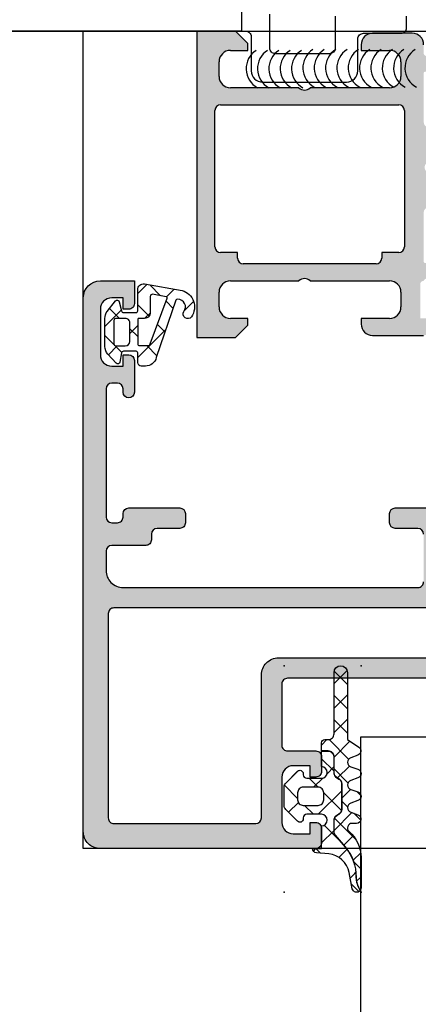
# Model space of a CAD drawing. Header units: millimetres. Extents: x 373037 to 682063, y 76092 to 274210.
# Tile 391 of 552: x 681514 to 681549, y 255953 to 256040. Entities that reach past the tile are written whole.
import ezdxf

# ---------------------------------------------------------------- set-up
doc = ezdxf.new("R2010")
doc.units = ezdxf.units.MM
doc.header["$LTSCALE"] = 100
doc.layers.add('PUDORYS', color=253, linetype='CONTINUOUS')

msp = doc.modelspace()

# ---------------------------------------------------------------- hatches: boundary and pattern name
at = {"layer": 'PUDORYS', "true_color": 0x939598}
h = msp.add_hatch(color=252, dxfattribs=at)
edge = h.paths.add_edge_path()
edge.add_arc((681549.576, 256034.965), 0.12, 90, 180, ccw=False)
edge.add_line((681549.576, 256035.085), (681552.336, 256035.085))
edge.add_arc((681552.336, 256035.385), 0.3, 270, 360)
edge.add_line((681552.636, 256035.385), (681552.636, 256036.365))
edge.add_arc((681552.336, 256036.365), 0.3, 0, 90)
edge.add_line((681552.336, 256036.665), (681550.456, 256036.665))
edge.add_arc((681550.189, 256036.744), 0.279, 268.83713, 343.57541, ccw=False)
edge.add_line((681550.183, 256036.465), (681549.73, 256036.465))
edge.add_arc((681549.724, 256036.744), 0.279, 196.41988, 271.16459, ccw=False)
edge.add_line((681549.456, 256036.665), (681549.456, 256037.465))
edge.add_arc((681548.456, 256037.465), 1, 0, 90)
edge.add_line((681548.456, 256038.465), (681544.956, 256038.465))
edge.add_arc((681544.956, 256037.465), 1, 90.00114, 179.99886)
edge.add_line((681543.956, 256037.465), (681543.956, 256036.965))
edge.add_line((681543.956, 256036.965), (681546.456, 256036.965))
edge.add_arc((681546.456, 256035.965), 1, 0.0026, 89.9974, ccw=False)
edge.add_line((681547.456, 256035.965), (681547.456, 256034.665))
edge.add_arc((681546.456, 256034.665), 1, 270.00301, 359.99699, ccw=False)
edge.add_line((681546.456, 256033.665), (681539.456, 256033.665))
edge.add_arc((681538.956, 256034.19), 0.725, 226.40382, 313.59618, ccw=False)
edge.add_line((681538.456, 256033.665), (681532.422, 256033.665))
edge.add_arc((681532.422, 256034.665), 1, 180.00301, 269.99699, ccw=False)
edge.add_line((681531.422, 256034.665), (681531.422, 256035.965))
edge.add_arc((681532.422, 256035.965), 1, 90.0026, 179.9974, ccw=False)
edge.add_line((681532.422, 256036.965), (681533.956, 256036.965))
edge.add_line((681533.956, 256036.965), (681533.956, 256037.565))
edge.add_line((681533.956, 256037.565), (681532.856, 256038.665))
edge.add_line((681532.856, 256038.665), (681529.456, 256038.665))
edge.add_line((681529.456, 256038.665), (681529.456, 256011.665))
edge.add_line((681529.456, 256011.665), (681532.856, 256011.665))
edge.add_line((681532.856, 256011.665), (681533.956, 256012.765))
edge.add_line((681533.956, 256012.765), (681533.956, 256013.365))
edge.add_line((681533.956, 256013.365), (681532.422, 256013.365))
edge.add_arc((681532.422, 256014.365), 1, 180.0026, 269.9974, ccw=False)
edge.add_line((681531.422, 256014.365), (681531.422, 256015.665))
edge.add_arc((681532.422, 256015.665), 1, 90.00301, 179.99699, ccw=False)
edge.add_line((681532.422, 256016.665), (681538.456, 256016.665))
edge.add_arc((681538.956, 256016.14), 0.725, 46.40382, 133.59618, ccw=False)
edge.add_line((681539.456, 256016.665), (681546.456, 256016.665))
edge.add_arc((681546.456, 256015.665), 1, 0.00301, 89.99699, ccw=False)
edge.add_line((681547.456, 256015.665), (681547.456, 256014.365))
edge.add_arc((681546.456, 256014.365), 1, 270.0026, 359.9974, ccw=False)
edge.add_line((681546.456, 256013.365), (681543.956, 256013.365))
edge.add_line((681543.956, 256013.365), (681543.956, 256012.865))
edge.add_arc((681544.956, 256012.865), 1, 180.00114, 269.99886)
edge.add_line((681544.956, 256011.865), (681549.456, 256011.865))
edge.add_arc((681549.456, 256012.365), 0.5, 269.99882, 360.00118)
edge.add_line((681549.956, 256012.365), (681549.956, 256013.365))
edge.add_line((681549.956, 256013.365), (681549.156, 256013.365))
edge.add_line((681549.156, 256013.365), (681549.156, 256016.365))
edge.add_arc((681549.456, 256016.365), 0.3, 89.99949, 180.00051, ccw=False)
edge.add_arc((681549.724, 256016.586), 0.279, 88.83541, 163.58012, ccw=False)
edge.add_line((681549.73, 256016.865), (681550.183, 256016.865))
edge.add_arc((681550.189, 256016.586), 0.279, 16.42459, 91.16287, ccw=False)
edge.add_line((681550.456, 256016.665), (681552.336, 256016.665))
edge.add_arc((681552.336, 256016.965), 0.3, 270, 360)
edge.add_line((681552.636, 256016.965), (681552.636, 256017.945))
edge.add_arc((681552.336, 256017.945), 0.3, 0, 90)
edge.add_line((681552.336, 256018.245), (681549.576, 256018.245))
edge.add_arc((681549.576, 256018.365), 0.12, 180, 270, ccw=False)
edge.add_line((681549.456, 256018.365), (681549.456, 256022.665))
edge.add_arc((681549.956, 256022.665), 0.5, 90, 180, ccw=False)
edge.add_line((681549.956, 256023.165), (681550.656, 256023.165))
edge.add_line((681550.656, 256023.165), (681553.049, 256021.784))
edge.add_arc((681553.118, 256021.903), 0.138, 240, 367.70244)
edge.add_arc((681548.277, 256021.456), 5, 5.34923, 71.2906)
edge.add_arc((681550.041, 256026.665), 0.5, 108.7094, 251.2906, ccw=False)
edge.add_arc((681548.277, 256031.874), 5, 288.7094, 354.65077)
edge.add_arc((681553.118, 256031.427), 0.138, -7.70244, 120)
edge.add_line((681553.049, 256031.546), (681550.656, 256030.165))
edge.add_line((681550.656, 256030.165), (681549.956, 256030.165))
edge.add_arc((681549.956, 256030.665), 0.5, 180, 270, ccw=False)
edge.add_line((681549.456, 256030.665), (681549.456, 256034.965))
edge = h.paths.add_edge_path(flags=16)
edge.add_arc((681531.556, 256019.665), 0.5, 180, 270, ccw=False)
edge.add_line((681531.056, 256019.665), (681531.056, 256031.665))
edge.add_arc((681531.556, 256031.665), 0.5, 90, 180, ccw=False)
edge.add_line((681531.556, 256032.165), (681547.256, 256032.165))
edge.add_arc((681547.256, 256031.665), 0.5, 0, 90, ccw=False)
edge.add_line((681547.756, 256031.665), (681547.756, 256019.665))
edge.add_arc((681547.256, 256019.665), 0.5, 270, 360, ccw=False)
edge.add_line((681547.256, 256019.165), (681545.756, 256019.165))
edge.add_line((681545.756, 256019.165), (681545.756, 256018.665))
edge.add_arc((681545.256, 256018.665), 0.5, 270, 360, ccw=False)
edge.add_line((681545.256, 256018.165), (681533.556, 256018.165))
edge.add_arc((681533.556, 256018.665), 0.5, 180, 270, ccw=False)
edge.add_line((681533.056, 256018.665), (681533.056, 256019.165))
edge.add_line((681533.056, 256019.165), (681531.556, 256019.165))
h = msp.add_hatch(color=252, dxfattribs=at)
edge = h.paths.add_edge_path(flags=16)
edge.add_ellipse((681522.156, 255987.365), major_axis=(-0.5, 0), ratio=1, start_angle=-90.00298, end_angle=0.00298)
edge.add_line((681521.656, 255987.365), (681521.656, 255969.365))
edge.add_ellipse((681522.156, 255969.365), major_axis=(-0.5, 0), ratio=1, start_angle=-0.00298, end_angle=90.00298)
edge.add_line((681522.156, 255968.865), (681534.656, 255968.865))
edge.add_ellipse((681534.656, 255969.365), major_axis=(-0.5, 0), ratio=1, start_angle=90.0025, end_angle=179.9975)
edge.add_line((681535.156, 255969.365), (681535.156, 255981.968))
edge.add_ellipse((681536.656, 255981.968), major_axis=(-1.5, 0), ratio=1, start_angle=-90.00004, end_angle=0.00004, ccw=False)
edge.add_line((681536.656, 255983.468), (681549.656, 255983.468))
edge.add_ellipse((681549.656, 255983.968), major_axis=(-0.5, 0), ratio=1, start_angle=89.99996, end_angle=180.00004)
edge.add_line((681550.156, 255983.968), (681550.156, 255987.365))
edge.add_ellipse((681549.656, 255987.365), major_axis=(-0.5, 0), ratio=1, start_angle=179.99996, end_angle=270.00004)
edge.add_line((681549.656, 255987.865), (681522.156, 255987.865))
edge = h.paths.add_edge_path()
edge.add_line((681520.956, 256016.665), (681523.956, 256016.665))
edge.add_line((681523.956, 256016.665), (681523.956, 256014.665))
edge.add_arc((681523.456, 256014.665), 0.5, -90.00298, 0.00298, ccw=False)
edge.add_line((681523.456, 256014.165), (681522.956, 256014.165))
edge.add_line((681522.956, 256014.165), (681522.956, 256015.165))
edge.add_line((681522.956, 256015.165), (681521.956, 256015.165))
edge.add_arc((681521.956, 256014.165), 1, 90.00367, 179.99633)
edge.add_line((681520.956, 256014.165), (681520.956, 256010.165))
edge.add_arc((681521.956, 256010.165), 1, 180.00172, 269.99828)
edge.add_line((681521.956, 256009.165), (681522.956, 256009.165))
edge.add_line((681522.956, 256009.165), (681522.956, 256010.165))
edge.add_line((681522.956, 256010.165), (681523.456, 256010.165))
edge.add_arc((681523.456, 256009.665), 0.5, 0.00064, 89.99936, ccw=False)
edge.add_line((681523.956, 256009.665), (681523.956, 256006.865))
edge.add_arc((681523.456, 256006.865), 0.5, 180, 360, ccw=False)
edge.add_line((681522.956, 256006.865), (681522.956, 256007.165))
edge.add_arc((681522.456, 256007.165), 0.5, 0.00123, 89.99877)
edge.add_line((681522.456, 256007.665), (681521.956, 256007.665))
edge.add_arc((681521.956, 256007.165), 0.5, 90.00778, 179.99222)
edge.add_line((681521.456, 256007.165), (681521.456, 255995.865))
edge.add_arc((681521.956, 255995.865), 0.5, 180.0025, 269.9975)
edge.add_line((681521.956, 255995.365), (681522.456, 255995.365))
edge.add_arc((681522.456, 255995.865), 0.5, 269.99282, 360.00718)
edge.add_line((681522.956, 255995.865), (681522.956, 255996.165))
edge.add_arc((681523.456, 255996.165), 0.5, 90.0072, 179.9928, ccw=False)
edge.add_line((681523.456, 255996.665), (681527.956, 255996.665))
edge.add_arc((681527.956, 255996.165), 0.5, 0.00064, 89.99936, ccw=False)
edge.add_line((681528.456, 255996.165), (681528.456, 255995.365))
edge.add_arc((681527.956, 255995.365), 0.5, -90.00298, 0.00298, ccw=False)
edge.add_line((681527.956, 255994.865), (681525.956, 255994.865))
edge.add_arc((681525.956, 255994.365), 0.5, 90.00778, 179.99222)
edge.add_line((681525.456, 255994.365), (681525.456, 255993.865))
edge.add_arc((681524.956, 255993.865), 0.5, -90.00718, 0.00718, ccw=False)
edge.add_line((681524.956, 255993.365), (681521.956, 255993.365))
edge.add_arc((681521.956, 255992.865), 0.5, 90.00631, 179.99369)
edge.add_line((681521.456, 255992.865), (681521.456, 255991.165))
edge.add_arc((681522.956, 255991.165), 1.5, 179.99878, 270.00122)
edge.add_line((681522.956, 255989.665), (681548.956, 255989.665))
edge.add_arc((681548.956, 255990.165), 0.5, 269.99761, 360.00239)
edge.add_line((681549.456, 255990.165), (681549.456, 255994.365))
edge.add_arc((681548.956, 255994.365), 0.5, 0.00064, 89.99936)
edge.add_line((681548.956, 255994.865), (681546.956, 255994.865))
edge.add_arc((681546.956, 255995.365), 0.5, 180.0025, 269.9975, ccw=False)
edge.add_line((681546.456, 255995.365), (681546.456, 255996.165))
edge.add_arc((681546.956, 255996.165), 0.5, 90.00602, 179.99398, ccw=False)
edge.add_line((681546.956, 255996.665), (681551.956, 255996.665))
edge.add_line((681551.956, 255996.665), (681552.714, 255996.448))
edge.add_arc((681552.797, 255996.736), 0.3, 253.99998, 322.09519)
edge.add_arc((681553.27, 255996.367), 0.3, 90.00003, 142.09528, ccw=False)
edge.add_line((681553.27, 255996.667), (681555.334, 255996.667))
edge.add_arc((681555.334, 255996.267), 0.4, -21.97377, 90.00007, ccw=False)
edge.add_line((681555.705, 255996.118), (681554.889, 255994.095))
edge.add_arc((681554.704, 255994.169), 0.2, 245.85891, 338.02609, ccw=False)
edge.add_line((681554.622, 255993.987), (681552.238, 255995.055))
edge.add_arc((681552.156, 255994.873), 0.2, 65.85897, 180.8199)
edge.add_line((681551.956, 255994.87), (681551.956, 255983.566))
edge.add_arc((681552.148, 255983.557), 0.192, 177.47778, 271.04445)
edge.add_line((681552.151, 255983.366), (681552.572, 255983.366))
edge.add_line((681552.572, 255983.366), (681555.037, 255984.797))
edge.add_arc((681555.188, 255984.538), 0.3, 15.99997, 120.1792, ccw=False)
edge.add_line((681555.477, 255984.621), (681555.905, 255983.129))
edge.add_line((681555.905, 255983.129), (681556.403, 255982.265))
edge.add_arc((681556.057, 255982.065), 0.4, -89.99997, 29.99999, ccw=False)
edge.add_line((681556.057, 255981.665), (681551.949, 255981.666))
edge.add_line((681551.949, 255981.666), (681537.457, 255981.668))
edge.add_arc((681537.456, 255981.168), 0.5, 89.97959, 180.00002)
edge.add_line((681536.956, 255981.168), (681536.956, 255975.765))
edge.add_arc((681537.456, 255975.765), 0.5, 179.99996, 270.00004)
edge.add_line((681537.456, 255975.265), (681539.956, 255975.265))
edge.add_arc((681539.956, 255974.765), 0.5, -0.00004, 90.00004, ccw=False)
edge.add_line((681540.456, 255974.765), (681540.456, 255973.465))
edge.add_arc((681539.956, 255973.465), 0.5, -90.00239, 0.00239, ccw=False)
edge.add_line((681539.956, 255972.965), (681539.456, 255972.965))
edge.add_line((681539.456, 255972.965), (681539.456, 255973.965))
edge.add_line((681539.456, 255973.965), (681537.956, 255973.965))
edge.add_arc((681537.956, 255972.965), 1, 90.00182, 179.99818)
edge.add_line((681536.956, 255972.965), (681536.956, 255968.965))
edge.add_arc((681537.956, 255968.965), 1, 180.00397, 269.99603)
edge.add_line((681537.956, 255967.965), (681539.456, 255967.965))
edge.add_line((681539.456, 255967.965), (681539.456, 255968.965))
edge.add_line((681539.456, 255968.965), (681539.956, 255968.965))
edge.add_arc((681539.956, 255968.465), 0.5, -0.00298, 90.00298, ccw=False)
edge.add_line((681540.456, 255968.465), (681540.456, 255967.165))
edge.add_arc((681539.956, 255967.165), 0.5, 270.00064, 359.99936, ccw=False)
edge.add_line((681539.956, 255966.665), (681520.956, 255966.665))
edge.add_arc((681520.956, 255968.165), 1.5, 179.99888, 270.00112, ccw=False)
edge.add_line((681519.456, 255968.165), (681519.456, 256015.165))
edge.add_arc((681520.956, 256015.165), 1.5, 90.0023, 179.9977, ccw=False)
h = msp.add_hatch(dxfattribs=at)
h.set_pattern_fill('ANSI37', color=252, scale=0.625, angle=90, style=0)
h.set_pattern_definition([(135, (679960.6383, 248348.1544), (-1.403165, -1.403165), []), (225, (679960.6383, 248348.1544), (1.403165, -1.403165), [])])
edge = h.paths.add_edge_path(flags=16)
edge.add_ellipse((681524.859, 256013.863), major_axis=(-0.498, 0), ratio=1, start_angle=89.80742, end_angle=180.25472, ccw=False)
edge.add_line((681524.857, 256013.365), (681524.356, 256013.365))
edge.add_ellipse((681524.356, 256013.265), major_axis=(-0.1, 0), ratio=1, start_angle=-90.00817, end_angle=0.00874)
edge.add_line((681524.256, 256013.265), (681524.256, 256011.065))
edge.add_ellipse((681524.356, 256011.065), major_axis=(-0.1, 0), ratio=1, start_angle=0.00152, end_angle=89.99848)
edge.add_line((681524.356, 256010.965), (681525.168, 256010.965))
edge.add_ellipse((681525.168, 256011.165), major_axis=(-0.2, 0), ratio=1, start_angle=90.00243, end_angle=164.31138)
edge.add_line((681525.361, 256011.11), (681526.848, 256015.129))
edge.add_ellipse((681526.754, 256015.163), major_axis=(-0.1, 0), ratio=1, start_angle=159.68782, end_angle=259.67772)
edge.add_line((681526.772, 256015.262), (681525.563, 256015.482))
edge.add_ellipse((681525.556, 256015.282), major_axis=(-0.2, 0), ratio=1, start_angle=-91.86497, end_angle=0.00104)
edge.add_line((681525.356, 256015.282), (681525.356, 256013.865))
edge = h.paths.add_edge_path(flags=16)
edge.add_ellipse((681522.356, 256013.165), major_axis=(-0.2, 0), ratio=1, start_angle=-90.00024, end_angle=0.00024)
edge.add_line((681522.156, 256013.165), (681522.156, 256011.131))
edge.add_ellipse((681522.356, 256011.131), major_axis=(-0.2, 0), ratio=1, start_angle=-0.00135, end_angle=90.00049)
edge.add_line((681522.356, 256010.931), (681523.156, 256010.931))
edge.add_ellipse((681523.156, 256011.331), major_axis=(-0.4, 0), ratio=1, start_angle=90.00126, end_angle=179.99802)
edge.add_line((681523.556, 256011.331), (681523.556, 256012.965))
edge.add_ellipse((681523.156, 256012.965), major_axis=(-0.4, 0), ratio=1, start_angle=179.99956, end_angle=270.00101)
edge.add_line((681523.156, 256013.365), (681522.356, 256013.365))
edge = h.paths.add_edge_path()
edge.add_arc((681522.433, 256014.765), 0.2, 15.00152, 139.99768, ccw=False)
edge.add_line((681522.626, 256014.817), (681522.817, 256014.013))
edge.add_arc((681523.01, 256014.065), 0.2, 195.00286, 269.99725)
edge.add_line((681523.01, 256013.865), (681524.106, 256013.865))
edge.add_arc((681524.106, 256014.015), 0.15, 269.99604, 360.00396)
edge.add_line((681524.256, 256014.015), (681524.256, 256015.898))
edge.add_arc((681524.756, 256015.898), 0.5, 80.06643, 180.00022, ccw=False)
edge.add_line((681524.843, 256016.39), (681528.162, 256015.809))
edge.add_arc((681527.756, 256014.365), 1.5, -35.08755, 74.29308, ccw=False)
edge.add_arc((681528.656, 256013.733), 0.4, 144.912, 324.912, ccw=False)
edge.add_arc((681527.775, 256014.367), 0.686, 323.85881, 449.51564)
edge.add_arc((681527.761, 256014.904), 0.15, 82.50392, 160.98385)
edge.add_line((681527.619, 256014.953), (681525.891, 256009.907))
edge.add_arc((681524.925, 256010.165), 1, 269.99943, 345.04109, ccw=False)
edge.add_line((681524.925, 256009.165), (681524.556, 256009.165))
edge.add_arc((681524.556, 256009.465), 0.3, 180.00319, 269.99604, ccw=False)
edge.add_line((681524.256, 256009.465), (681524.256, 256010.315))
edge.add_arc((681524.106, 256010.315), 0.15, 359.99507, 450.00493)
edge.add_line((681524.106, 256010.465), (681523.01, 256010.465))
edge.add_arc((681523.01, 256010.265), 0.2, 90.00261, 164.99763)
edge.add_line((681522.817, 256010.317), (681522.688, 256009.513))
edge.add_arc((681522.494, 256009.565), 0.2, 224.99256, 345.01021, ccw=False)
edge.add_line((681522.353, 256009.424), (681521.626, 256010.2))
edge.add_arc((681522.356, 256010.883), 1, 179.99997, 223.11854, ccw=False)
edge.add_line((681521.356, 256010.883), (681521.356, 256013.362))
edge.add_arc((681522.356, 256013.362), 1, 142.17221, 179.99994, ccw=False)
edge.add_line((681521.566, 256013.975), (681522.28, 256014.894))
h = msp.add_hatch(dxfattribs=at)
h.set_pattern_fill('ANSI37', color=252, scale=0.48, angle=180, style=0)
h.set_pattern_definition([(225, (681539.9563, 255966.665), (1.07763, -1.07763), []), (315, (681539.9563, 255966.665), (1.07763, 1.07763), [])])
edge = h.paths.add_edge_path()
edge.add_line((681543.04, 255973.879), (681543.647, 255973.652))
edge.add_arc((681543.546, 255973.275), 0.39, 284.92937, 435.07063, ccw=False)
edge.add_line((681543.647, 255972.898), (681543.04, 255972.671))
edge.add_arc((681543.146, 255972.275), 0.41, 105.06763, 254.93237)
edge.add_line((681543.04, 255971.879), (681543.647, 255971.652))
edge.add_arc((681543.546, 255971.275), 0.39, 284.92916, 435.07084, ccw=False)
edge.add_line((681543.647, 255970.898), (681543.04, 255970.671))
edge.add_arc((681543.146, 255970.275), 0.41, 105.06743, 254.93258)
edge.add_line((681543.04, 255969.879), (681543.647, 255969.652))
edge.add_arc((681543.546, 255969.275), 0.39, 270, 435.07068, ccw=False)
edge.add_line((681543.546, 255968.885), (681543.146, 255968.885))
edge.add_arc((681543.146, 255968.475), 0.41, 90, 229.68006)
edge.add_arc((681540.946, 255965.883), 2.99, 359.99867, 409.68006, ccw=False)
edge.add_line((681543.936, 255965.883), (681543.936, 255963.211))
edge.add_arc((681543.546, 255963.21), 0.39, 324.35943, 360.08193, ccw=False)
edge.add_line((681543.863, 255962.983), (681543.734, 255963.241))
edge.add_arc((681545.512, 255964.134), 1.99, 179.38113, 206.65479, ccw=False)
edge.add_arc((681539.509, 255964.199), 4.014, 359.38113, 400.64118)
edge.add_line((681542.554, 255966.813), (681541.674, 255967.839))
edge.add_arc((681542.042, 255968.156), 0.486, 180, 220.64118, ccw=False)
edge.add_line((681541.556, 255968.156), (681541.556, 255969.153))
edge.add_arc((681542.046, 255969.153), 0.49, 120, 180, ccw=False)
edge.add_line((681541.801, 255969.578), (681542.001, 255969.693))
edge.add_arc((681541.746, 255970.135), 0.51, 300, 360)
edge.add_line((681542.256, 255970.135), (681542.256, 255972.372))
edge.add_arc((681541.746, 255972.372), 0.51, 0, 60)
edge.add_line((681542.001, 255972.814), (681541.801, 255972.929))
edge.add_arc((681542.046, 255973.353), 0.49, 180, 240, ccw=False)
edge.add_line((681541.556, 255973.353), (681541.556, 255974.753))
edge.add_arc((681541.046, 255974.753), 0.51, 0, 90)
edge.add_line((681541.046, 255975.263), (681540.456, 255975.263))
edge.add_line((681540.456, 255975.263), (681540.456, 255975.975))
edge.add_arc((681540.746, 255975.975), 0.29, 90, 179.99992, ccw=False)
edge.add_line((681540.746, 255976.265), (681541.046, 255976.265))
edge.add_arc((681541.046, 255976.775), 0.51, 269.9796, 360.02429)
edge.add_line((681541.556, 255976.775), (681541.556, 255982.175))
edge.add_arc((681542.146, 255982.175), 0.59, 0, 179.99968, ccw=False)
edge.add_line((681542.736, 255982.175), (681542.736, 255976.27))
edge.add_line((681542.736, 255976.27), (681543.741, 255975.613))
edge.add_arc((681543.546, 255975.275), 0.39, 284.92976, 420.04058, ccw=False)
edge.add_line((681543.647, 255974.898), (681543.04, 255974.671))
edge.add_arc((681543.146, 255974.275), 0.41, 105.06763, 254.93237)
h = msp.add_hatch(dxfattribs=at)
h.set_pattern_fill('ANSI37', color=252, scale=0.625, angle=180, style=0)
h.set_pattern_definition([(225, (681539.9563, 255966.665), (1.40317, -1.40317), []), (315, (681539.9563, 255966.665), (1.40317, 1.40317), [])])
edge = h.paths.add_edge_path()
edge.add_arc((681538.546, 255973.275), 0.29, 0.00051, 135.00244, ccw=False)
edge.add_line((681538.836, 255973.275), (681538.836, 255973.175))
edge.add_arc((681539.146, 255973.175), 0.31, 180, 270)
edge.add_line((681539.146, 255972.865), (681540.446, 255972.865))
edge.add_arc((681540.446, 255973.375), 0.51, 270, 448.87648)
edge.add_line((681540.456, 255973.885), (681540.456, 255975.243))
edge.add_line((681540.456, 255975.243), (681541.046, 255975.243))
edge.add_arc((681541.046, 255974.753), 0.49, 0, 90, ccw=False)
edge.add_line((681541.536, 255974.753), (681541.536, 255973.353))
edge.add_arc((681542.046, 255973.353), 0.51, 180, 240)
edge.add_line((681541.791, 255972.912), (681541.991, 255972.796))
edge.add_arc((681541.746, 255972.372), 0.49, 0, 60, ccw=False)
edge.add_line((681542.236, 255972.372), (681542.236, 255970.135))
edge.add_arc((681541.746, 255970.135), 0.49, 300, 360, ccw=False)
edge.add_line((681541.991, 255969.711), (681541.791, 255969.595))
edge.add_arc((681542.046, 255969.153), 0.51, 120, 180)
edge.add_line((681541.536, 255969.153), (681541.536, 255968.156))
edge.add_arc((681542.042, 255968.156), 0.506, 180, 220.64118)
edge.add_line((681541.658, 255967.826), (681542.539, 255966.8))
edge.add_arc((681539.509, 255964.199), 3.994, 359.38113, 400.64118, ccw=False)
edge.add_arc((681545.512, 255964.134), 2.01, 179.38113, 206.65479)
edge.add_line((681543.716, 255963.232), (681543.85, 255962.965))
edge.add_arc((681543.546, 255963.21), 0.39, 191.01056, 321.08797, ccw=False)
edge.add_line((681543.163, 255963.136), (681542.884, 255964.574))
edge.add_arc((681540.911, 255964.19), 2.01, 11.0025, 85.00475)
edge.add_line((681541.086, 255966.193), (681540.013, 255966.286))
edge.add_arc((681540.046, 255966.675), 0.39, 181.46987, 265.084, ccw=False)
edge.add_line((681539.656, 255966.665), (681540.456, 255966.665))
edge.add_line((681540.456, 255966.665), (681540.456, 255968.665))
edge.add_arc((681540.446, 255969.175), 0.51, 271.12352, 450)
edge.add_line((681540.446, 255969.685), (681539.146, 255969.685))
edge.add_arc((681539.146, 255969.375), 0.31, 90, 180)
edge.add_line((681538.836, 255969.375), (681538.836, 255969.275))
edge.add_arc((681538.546, 255969.275), 0.29, 225.00331, 359.99443, ccw=False)
edge.add_line((681538.341, 255969.07), (681537.3, 255970.11))
edge.add_arc((681537.646, 255970.457), 0.49, 180, 225.02016, ccw=False)
edge.add_line((681537.156, 255970.457), (681537.156, 255972.093))
edge.add_arc((681537.646, 255972.093), 0.49, 134.9723, 180, ccw=False)
edge.add_line((681537.3, 255972.44), (681538.341, 255973.48))
edge = h.paths.add_edge_path()
edge.add_arc((681540.146, 255971.575), 0.5, 0, 90)
edge.add_line((681540.146, 255972.075), (681538.846, 255972.075))
edge.add_arc((681538.846, 255971.575), 0.5, 89.99786, 180.00214)
edge.add_line((681538.346, 255971.575), (681538.346, 255970.975))
edge.add_arc((681538.846, 255970.975), 0.5, 179.99786, 270.00214)
edge.add_line((681538.846, 255970.475), (681540.146, 255970.475))
edge.add_arc((681540.146, 255970.975), 0.5, 270, 360)
edge.add_line((681540.646, 255970.975), (681540.646, 255971.575))

# ---------------------------------------------------------------- linework, layer by layer
at = {"layer": 'PUDORYS', "color": 252, "true_color": 0x939598}
for p, q in [((681532.856, 256038.665), (681529.456, 256038.665)), ((681529.456, 256038.665), (681529.456, 256011.665)), ((681533.956, 256037.565), (681532.856, 256038.665)), ((681548.456, 256038.465), (681544.956, 256038.465)), ((681533.956, 256036.965), (681533.956, 256037.565)), ((681543.956, 256037.465), (681543.956, 256036.965)), ((681532.422, 256036.965), (681533.956, 256036.965)), ((681543.956, 256036.965), (681546.456, 256036.965)), ((681531.422, 256034.665), (681531.422, 256035.965)), ((681547.456, 256035.965), (681547.456, 256034.665)), ((681538.456, 256033.665), (681532.422, 256033.665)), ((681546.456, 256033.665), (681539.456, 256033.665)), ((681531.556, 256032.165), (681547.256, 256032.165)), ((681531.056, 256019.665), (681531.056, 256031.665)), ((681547.756, 256031.665), (681547.756, 256019.665)), ((681533.056, 256019.165), (681531.556, 256019.165)), ((681533.056, 256018.665), (681533.056, 256019.165)), ((681547.256, 256019.165), (681545.756, 256019.165)), ((681545.756, 256019.165), (681545.756, 256018.665)), ((681545.256, 256018.165), (681533.556, 256018.165)), ((681532.422, 256016.665), (681538.456, 256016.665)), ((681539.456, 256016.665), (681546.456, 256016.665)), ((681531.422, 256014.365), (681531.422, 256015.665)), ((681547.456, 256015.665), (681547.456, 256014.365)), ((681533.956, 256013.365), (681532.422, 256013.365)), ((681533.956, 256012.765), (681533.956, 256013.365)), ((681546.456, 256013.365), (681543.956, 256013.365)), ((681543.956, 256013.365), (681543.956, 256012.865)), ((681532.856, 256011.665), (681533.956, 256012.765)), ((681529.456, 256011.665), (681532.856, 256011.665)), ((681544.956, 256011.865), (681549.456, 256011.865))]:
    msp.add_line(p, q, dxfattribs=at)
at = {"layer": 'PUDORYS', "color": 252, "ltscale": 15, "true_color": 0x939598}
for points in [[(681414.72, 256057.165), (681533.39, 256057.165), (681533.39, 256038.665), (681414.72, 256038.665)], [(681519.456, 256038.665), (681604.456, 256038.665), (681604.456, 255966.665), (681519.456, 255966.665)], [(681543.892, 255507.829), (681587.892, 255507.829), (681587.892, 255976.49), (681543.892, 255976.49)]]:
    msp.add_lwpolyline(points, close=True, dxfattribs=at)
at = {"layer": 'PUDORYS', "color": 252, "true_color": 0x939598}
for points in [[(681414.72, 256056.665), (681414.72, 256039.165, 0.414214), (681415.22, 256038.665), (681533.756, 256038.665, -0.414214), (681534.256, 256038.165), (681534.256, 256035.165, 0.414214), (681535.256, 256034.165), (681542.656, 256034.165, 0.414214), (681543.656, 256035.165), (681543.656, 256037.965, -0.414214), (681544.156, 256038.465), (681547.456, 256038.465, 0.414214), (681547.956, 256038.965), (681547.956, 256039.965, 0.414214)], [(681541.656, 256039.965), (681541.656, 256037.165, -0.414214), (681541.156, 256036.665), (681536.39, 256036.665, -0.414214), (681535.89, 256037.165), (681535.89, 256040.165, 0.414214)], [(681551.949, 255981.666), (681537.457, 255981.668), (681537.457, 255981.668, 0.414318), (681536.956, 255981.168), (681536.956, 255975.765), (681536.956, 255975.765, 0.414214), (681537.456, 255975.265), (681539.956, 255975.265), (681539.956, 255975.265, -0.414214), (681540.456, 255974.765), (681540.456, 255973.465), (681540.456, 255973.465, -0.414238), (681539.956, 255972.965), (681539.456, 255972.965), (681539.456, 255973.965), (681537.956, 255973.965), (681537.956, 255973.965, 0.414195), (681536.956, 255972.965), (681536.956, 255968.965), (681536.956, 255968.965, 0.414173), (681537.956, 255967.965), (681539.456, 255967.965), (681539.456, 255968.965), (681539.956, 255968.965), (681539.956, 255968.965, -0.414244), (681540.456, 255968.465), (681540.456, 255967.165), (681540.456, 255967.165, -0.414207), (681539.956, 255966.665), (681520.956, 255966.665), (681520.956, 255966.665, -0.414225), (681519.456, 255968.165), (681519.456, 256015.165), (681519.456, 256015.165, -0.41419), (681520.956, 256016.665), (681520.956, 256016.665), (681523.956, 256016.665), (681523.956, 256014.665), (681523.956, 256014.665, -0.414244), (681523.456, 256014.165), (681522.956, 256014.165), (681522.956, 256015.165), (681521.956, 256015.165), (681521.956, 256015.165, 0.414176), (681520.956, 256014.165), (681520.956, 256010.165), (681520.956, 256010.165, 0.414196), (681521.956, 256009.165), (681522.956, 256009.165), (681522.956, 256010.165), (681523.456, 256010.165), (681523.456, 256010.165, -0.414207), (681523.956, 256009.665), (681523.956, 256006.865), (681523.956, 256006.865, -1), (681522.956, 256006.865), (681522.956, 256007.165), (681522.956, 256007.165, 0.414201), (681522.456, 256007.665), (681521.956, 256007.665), (681521.956, 256007.665, 0.414134), (681521.456, 256007.165), (681521.456, 255995.865), (681521.456, 255995.865, 0.414188), (681521.956, 255995.365), (681522.456, 255995.365), (681522.456, 255995.365, 0.414287), (681522.956, 255995.865), (681522.956, 255996.165), (681522.956, 255996.165, -0.41414), (681523.456, 255996.665), (681527.956, 255996.665), (681527.956, 255996.665, -0.414207), (681528.456, 255996.165), (681528.456, 255995.365), (681528.456, 255995.365, -0.414244), (681527.956, 255994.865), (681525.956, 255994.865), (681525.956, 255994.865, 0.414134), (681525.456, 255994.365), (681525.456, 255993.865), (681525.456, 255993.865, -0.414287), (681524.956, 255993.365), (681521.956, 255993.365), (681521.956, 255993.365, 0.414149), (681521.456, 255992.865), (681521.456, 255991.165), (681521.456, 255991.165, 0.414226), (681522.956, 255989.665), (681548.956, 255989.665), (681548.956, 255989.665, 0.414238), (681549.456, 255990.165)], [(681549.456, 255994.365, 0.414207), (681548.956, 255994.865), (681546.956, 255994.865), (681546.956, 255994.865, -0.414188), (681546.456, 255995.365), (681546.456, 255996.165), (681546.456, 255996.165, -0.414152), (681546.956, 255996.665), (681551.956, 255996.665)]]:
    msp.add_lwpolyline(points, format="xyb", dxfattribs=at)
for points in [[(681522.28, 256014.894, -0.606792), (681522.626, 256014.817), (681522.817, 256014.013), (681522.817, 256014.013, 0.339427), (681523.01, 256013.865), (681524.106, 256013.865), (681524.106, 256013.865, 0.414254), (681524.256, 256014.015), (681524.256, 256015.898), (681524.256, 256015.898, -0.465956), (681524.843, 256016.39), (681528.162, 256015.809), (681528.162, 256015.809, -0.517137), (681528.984, 256013.503, -1), (681528.329, 256013.963, 0.610743), (681527.781, 256015.053, 0.356477), (681527.619, 256014.953), (681525.891, 256009.907), (681525.891, 256009.907, -0.339657), (681524.925, 256009.165), (681524.556, 256009.165), (681524.556, 256009.165, -0.414177), (681524.256, 256009.465), (681524.256, 256010.315), (681524.256, 256010.315, 0.414264), (681524.106, 256010.465), (681523.01, 256010.465), (681523.01, 256010.465, 0.33943), (681522.817, 256010.317), (681522.688, 256009.513), (681522.688, 256009.513, -0.577453), (681522.353, 256009.424), (681521.626, 256010.2), (681521.626, 256010.2, -0.190392), (681521.356, 256010.883), (681521.356, 256013.362), (681521.356, 256013.362, -0.16657), (681521.566, 256013.975), (681522.28, 256014.894)], [(681543.04, 255973.879), (681543.647, 255973.652, -0.768307), (681543.647, 255972.898), (681543.04, 255972.671, 0.76639), (681543.04, 255971.879), (681543.647, 255971.652, -0.76831), (681543.647, 255970.898), (681543.04, 255970.671, 0.766393), (681543.04, 255969.879), (681543.647, 255969.652, -0.877522), (681543.546, 255968.885), (681543.146, 255968.885, 0.698129), (681542.881, 255968.162, -0.220237), (681543.936, 255965.883), (681543.936, 255963.211, -0.157143), (681543.863, 255962.983), (681543.734, 255963.241, -0.119569), (681543.522, 255964.156, 0.182001), (681542.554, 255966.813), (681541.674, 255967.839, -0.179213), (681541.556, 255968.156), (681541.556, 255969.153, -0.267949), (681541.801, 255969.578), (681542.001, 255969.693, 0.267949), (681542.256, 255970.135), (681542.256, 255972.372, 0.267949), (681542.001, 255972.814), (681541.801, 255972.929, -0.267949), (681541.556, 255973.353), (681541.556, 255974.753, 0.414214), (681541.046, 255975.263), (681540.456, 255975.263), (681540.456, 255975.975, -0.414213), (681540.746, 255976.265), (681541.046, 255976.265, 0.414442), (681541.556, 255976.775), (681541.556, 255982.175, -0.999997), (681542.736, 255982.175), (681542.736, 255976.27), (681543.741, 255975.613, -0.668878), (681543.647, 255974.898), (681543.04, 255974.671, 0.76639), (681543.04, 255973.879)], [(681538.341, 255973.48, -0.668191), (681538.836, 255973.275), (681538.836, 255973.175, 0.414214), (681539.146, 255972.865), (681540.446, 255972.865, 0.990243), (681540.456, 255973.885), (681540.456, 255975.243), (681541.046, 255975.243, -0.414214), (681541.536, 255974.753), (681541.536, 255973.353, 0.267949), (681541.791, 255972.912), (681541.991, 255972.796, -0.267949), (681542.236, 255972.372), (681542.236, 255970.135, -0.267949), (681541.991, 255969.711), (681541.791, 255969.595, 0.267949), (681541.536, 255969.153), (681541.536, 255968.156, 0.179213), (681541.658, 255967.826), (681542.539, 255966.8, -0.182001), (681543.502, 255964.156, 0.119569), (681543.716, 255963.232), (681543.85, 255962.965, -0.637545), (681543.163, 255963.136), (681542.884, 255964.574, 0.334606), (681541.086, 255966.193), (681540.013, 255966.286, -0.381933), (681539.656, 255966.665), (681540.456, 255966.665), (681540.456, 255968.665, 0.990243), (681540.446, 255969.685), (681539.146, 255969.685, 0.414214), (681538.836, 255969.375), (681538.836, 255969.275, -0.668123), (681538.341, 255969.07), (681537.3, 255970.11, -0.199004), (681537.156, 255970.457), (681537.156, 255972.093, -0.199038), (681537.3, 255972.44), (681538.341, 255973.48)], [(681540.646, 255971.575, 0.414214), (681540.146, 255972.075), (681538.846, 255972.075, 0.414235), (681538.346, 255971.575), (681538.346, 255970.975, 0.414235), (681538.846, 255970.475), (681540.146, 255970.475, 0.414214), (681540.646, 255970.975), (681540.646, 255971.575)]]:
    msp.add_lwpolyline(points, format="xyb", close=True, dxfattribs=at)
at = {"layer": 'PUDORYS', "color": 252, "true_color": 0x939598, "extrusion": (0, 0, -1)}
for points in [[(-681525.356, 256013.865, 0.416502), (-681524.857, 256013.365), (-681524.356, 256013.365), (-681524.356, 256013.365, -0.4143), (-681524.256, 256013.265), (-681524.256, 256011.065), (-681524.256, 256011.065, -0.414198), (-681524.356, 256010.965), (-681525.168, 256010.965), (-681525.168, 256010.965, -0.336095), (-681525.361, 256011.11), (-681526.848, 256015.129), (-681526.848, 256015.129, -0.466254), (-681526.772, 256015.262), (-681525.563, 256015.482), (-681525.563, 256015.482, -0.423785), (-681525.356, 256015.282), (-681525.356, 256013.865)], [(-681522.356, 256013.365, -0.414216), (-681522.156, 256013.165), (-681522.156, 256011.131), (-681522.156, 256011.131, -0.414223), (-681522.356, 256010.931), (-681523.156, 256010.931), (-681523.156, 256010.931, -0.414197), (-681523.556, 256011.331), (-681523.556, 256012.965), (-681523.556, 256012.965, -0.414221), (-681523.156, 256013.365), (-681522.356, 256013.365)], [(-681522.156, 255987.865, -0.414244), (-681521.656, 255987.365), (-681521.656, 255969.365), (-681521.656, 255969.365, -0.414244), (-681522.156, 255968.865), (-681534.656, 255968.865), (-681534.656, 255968.865, -0.414188), (-681535.156, 255969.365), (-681535.156, 255981.968), (-681535.156, 255981.968, 0.414214), (-681536.656, 255983.468), (-681549.656, 255983.468), (-681549.656, 255983.468, -0.414214), (-681550.156, 255983.968), (-681550.156, 255987.365), (-681550.156, 255987.365, -0.414214), (-681549.656, 255987.865), (-681522.156, 255987.865)]]:
    msp.add_lwpolyline(points, format="xyb", close=True, dxfattribs=at)
at = {"layer": 'PUDORYS', "color": 252, "true_color": 0x939598}
msp.add_lwpolyline([(681587.892, 255588.8), (681587.892, 255976.49), (681543.892, 255976.49), (681543.892, 255588.8), (681543.892, 255507.829), (681587.892, 255507.829)], close=True, dxfattribs=at)
for centre, radius, start, end in [((681544.956, 256037.465), 1, 90.00114, 179.99886), ((681548.456, 256037.465), 1, 0, 90), ((681532.422, 256035.965), 1, 90.0026, 179.9974), ((681535.713, 256035.349), 1.906, 122.03205, 242.03205), ((681536.713, 256035.349), 1.906, 122.03205, 242.03205), ((681537.713, 256035.349), 1.906, 122.03205, 242.03205), ((681538.713, 256035.349), 1.906, 122.03205, 242.03205), ((681539.713, 256035.349), 1.906, 122.03205, 242.03205), ((681540.712, 256035.416), 1.906, 122.03205, 242.03205), ((681541.712, 256035.416), 1.906, 122.03205, 242.03205), ((681542.712, 256035.416), 1.906, 122.03205, 242.03205), ((681543.712, 256035.416), 1.906, 122.03205, 242.03205), ((681544.712, 256035.416), 1.906, 122.03205, 242.03205), ((681545.712, 256035.416), 1.906, 122.03205, 242.03205), ((681546.712, 256035.416), 1.906, 122.03205, 242.03205), ((681547.712, 256035.416), 1.906, 122.03205, 242.03205), ((681546.456, 256035.965), 1, 0.0026, 89.9974), ((681548.712, 256035.416), 1.906, 122.03205, 242.03205), ((681549.712, 256035.416), 1.906, 122.03205, 242.03205), ((681532.422, 256034.665), 1, 180.00301, 269.99699), ((681546.456, 256034.665), 1, 270.00301, 359.99699), ((681538.956, 256034.19), 0.725, 226.40382, 313.59618), ((681531.556, 256031.665), 0.5, 90, 180), ((681547.256, 256031.665), 0.5, 0, 90), ((681531.556, 256019.665), 0.5, 180, 270), ((681547.256, 256019.665), 0.5, 270, 0), ((681533.556, 256018.665), 0.5, 180, 270), ((681545.256, 256018.665), 0.5, 270, 0), ((681532.422, 256015.665), 1, 90.00301, 179.99699), ((681538.956, 256016.14), 0.725, 46.40382, 133.59618), ((681546.456, 256015.665), 1, 0.00301, 89.99699), ((681532.422, 256014.365), 1, 180.0026, 269.9974), ((681546.456, 256014.365), 1, 270.0026, 359.9974), ((681544.956, 256012.865), 1, 180.00114, 269.99886)]:
    msp.add_arc(centre, radius, start, end, dxfattribs=at)
for p in [(681537.156, 255982.765), (681543.936, 255982.765), (681537.156, 255962.835), (681543.936, 255962.835)]:
    msp.add_point(p, dxfattribs=at)

doc.saveas('drawing.dxf')
